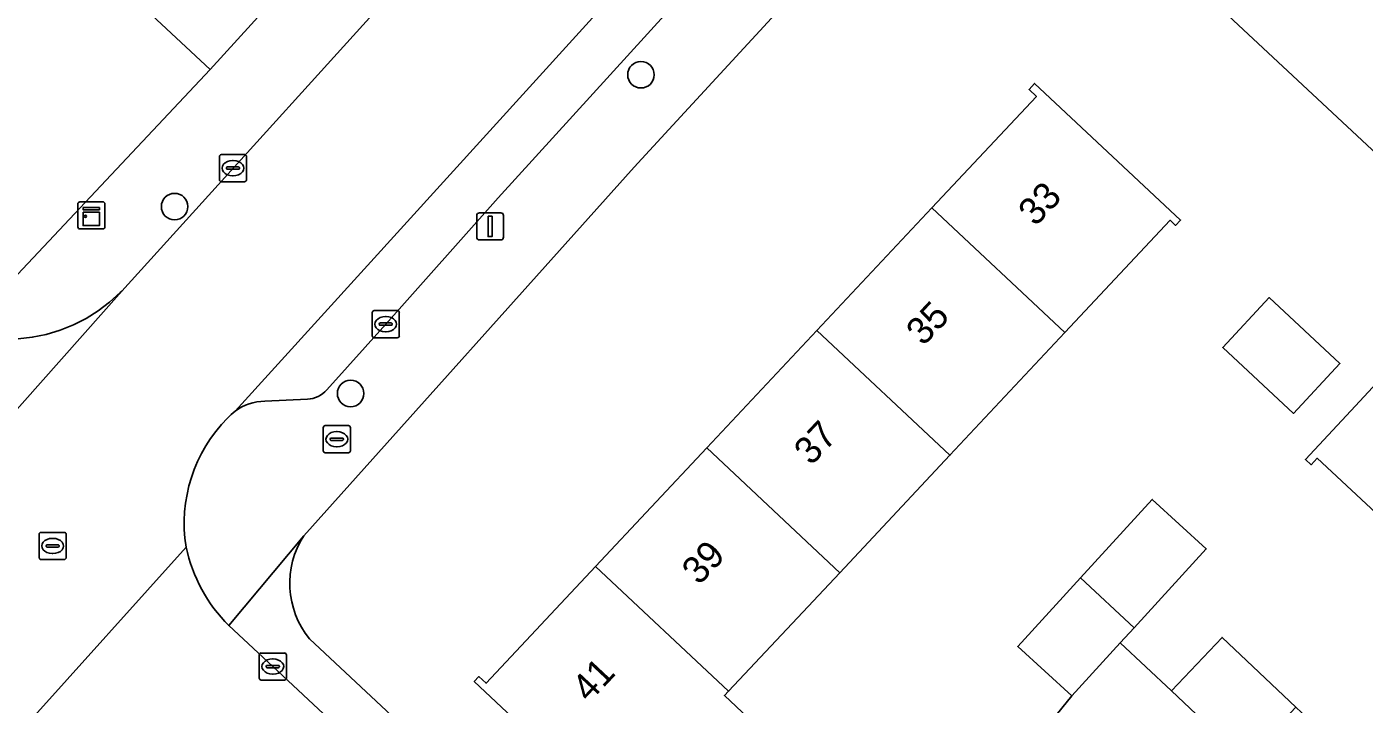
# Model space of a CAD drawing. Extents: x 159217 to 160349, y 381246 to 382172.
# Drawn here: x 159770.25 to 159819.61, y 381640.02 to 381665.02 of the extents above; entities that cross this region are included whole.
import ezdxf

# ---------------------------------------------------------------- set-up
doc = ezdxf.new("R2010")
doc.units = 0
for name, color, linetype in [('IMGEO_Boom', 7, 'Continuous'), ('IMGEO_Brandkraan', 7, 'Continuous'), ('IMGEO_Erf', 7, 'Continuous'), ('IMGEO_Groenvoorziening', 7, 'Continuous'), ('IMGEO_Kast', 7, 'Continuous'), ('IMGEO_Kolk', 7, 'Continuous'), ('IMGEO_Lichtmast', 7, 'Continuous'), ('IMGEO_Pand', 7, 'Continuous'), ('IMGEO_Pand_nummerreeks', 7, 'Continuous'), ('IMGEO_Parkeervlak_gesloten', 7, 'Continuous'), ('IMGEO_Rijbaan_lokaal_open', 7, 'Continuous'), ('IMGEO_Rioolput', 7, 'Continuous'), ('IMGEO_Voetpad_open', 7, 'Continuous')]:
    doc.layers.add(name, color=color, linetype=linetype)

msp = doc.modelspace()

# ---------------------------------------------------------------- linework, layer by layer
at = {"layer": 'IMGEO_Boom'}
for centre in [(159792.919, 381663.251), (159775.707, 381658.383), (159782.204, 381651.488)]:
    msp.add_circle(centre, 0.489, dxfattribs=at)
at = {"layer": 'IMGEO_Brandkraan'}
for p, q in [((159781.194, 381649.374), (159781.194, 381650.226)), ((159781.269, 381650.3), (159782.121, 381650.3)), ((159782.195, 381650.226), (159782.195, 381649.374)), ((159781.453, 381649.794), (159781.453, 381649.806)), ((159781.891, 381649.757), (159781.493, 381649.757)), ((159781.496, 381649.843), (159781.894, 381649.843)), ((159781.682, 381650.08), (159781.707, 381650.08)), ((159781.937, 381649.806), (159781.937, 381649.794)), ((159782.121, 381649.3), (159781.269, 381649.3)), ((159781.705, 381649.52), (159781.68, 381649.52))]:
    msp.add_line(p, q, dxfattribs=at)
for points in [[(159781.194, 381649.374), (159781.194, 381650.226)], [(159781.269, 381650.3), (159782.121, 381650.3)], [(159782.195, 381650.226), (159782.195, 381649.374)], [(159782.121, 381649.3), (159781.269, 381649.3)]]:
    msp.add_lwpolyline(points, dxfattribs=at)
for centre, radius, start, end in [((159781.271, 381650.224), 0.0765, 91.552, 178.448), ((159781.271, 381650.224), 0.0765, 91.552, 178.448), ((159782.119, 381650.224), 0.0765, 1.552, 88.448), ((159782.119, 381650.224), 0.0765, 1.552, 88.448), ((159781.493, 381649.803), 0.0403, 85.8775, 175.7526), ((159781.49, 381649.793), 0.0366, 178.938, 274.7102), ((159781.894, 381649.8), 0.043, 264.8664, 352.4533), ((159781.898, 381649.805), 0.0386, 1.7309, 96.639), ((159781.271, 381649.376), 0.0765, 181.552, 268.448), ((159781.271, 381649.376), 0.0765, 181.552, 268.448), ((159782.119, 381649.376), 0.0765, 271.552, 358.448), ((159782.119, 381649.376), 0.0765, 271.552, 358.448)]:
    msp.add_arc(centre, radius, start, end, dxfattribs=at)
for centre, major_axis, ratio, start_param, end_param in [((159781.681, 381649.8), (-0.387, 0.002), 0.722429, 4.712389, 7.853982), ((159781.706, 381649.8), (-0.39, 0.002), 0.717154, 1.570796, 4.712389)]:
    msp.add_ellipse(centre, major_axis=major_axis, ratio=ratio, start_param=start_param, end_param=end_param, dxfattribs=at)
at = {"layer": 'IMGEO_Erf'}
for points in [[(159807.485, 381672.085), (159806.581, 381672.654), (159805.752, 381672.8), (159804.808, 381672.637), (159803.861, 381672), (159793.951, 381661.23), (159792.671, 381659.839), (159780.479, 381646.24)], [(159850.934, 381631.546), (159807.485, 381672.085)], [(159780.684, 381642.43), (159796.971, 381627.201), (159800.946, 381631.43), (159799.157, 381633.108), (159801.44, 381635.543), (159804.025, 381638.3), (159805.815, 381636.622), (159808.819, 381640.327), (159806.825, 381642.15), (159809.145, 381644.687), (159811.789, 381647.578), (159813.783, 381645.754), (159811.116, 381642.838), (159810.61, 381642.285), (159812.503, 381640.514), (159814.366, 381642.487), (159817.086, 381639.917), (159819.598, 381637.544), (159817.734, 381635.572), (159821.799, 381632.312)]]:
    msp.add_lwpolyline(points, dxfattribs=at)
for points in [[(159803.656, 381658.338), (159807.515, 381662.454), (159807.241, 381662.71), (159807.449, 381662.932), (159812.834, 381657.884), (159812.651, 381657.689), (159812.448, 381657.879), (159808.564, 381653.736), (159804.32, 381649.211), (159800.254, 381644.874), (159796.153, 381640.501), (159795.998, 381640.336), (159798.369, 381638.113), (159794.311, 381633.784), (159792.204, 381635.759), (159786.767, 381640.857), (159786.941, 381641.042), (159787.205, 381640.794), (159791.245, 381645.103), (159795.346, 381649.477), (159799.412, 381653.813)], [(159816.106, 381655.028), (159818.718, 381652.591), (159817.004, 381650.753), (159814.391, 381653.19)], [(159819.118, 381650.853), (159822.529, 381654.508), (159822.759, 381654.293), (159822.496, 381654.01), (159826.633, 381650.15), (159830.97, 381646.103), (159835.475, 381641.9), (159839.798, 381637.866), (159844.244, 381633.718), (159844.469, 381633.958), (159844.708, 381633.735), (159839.637, 381628.3), (159839.444, 381628.48), (159839.692, 381628.746), (159836.037, 381632.157), (159835.2, 381632.938), (159830.877, 381636.971), (159826.372, 381641.174), (159822.034, 381645.221), (159817.878, 381649.099), (159817.652, 381648.857), (159817.441, 381649.055)]]:
    msp.add_lwpolyline(points, close=True, dxfattribs=at)
msp.add_arc((159783.206, 381644.476), 3.248, 147.1064, 219.0534, dxfattribs=at)
at = {"layer": 'IMGEO_Groenvoorziening'}
msp.add_lwpolyline([(159777.108, 381676.935), (159769.08, 381684.381), (159764.906, 381679.841), (159762.726, 381681.868), (159766.913, 381686.389), (159757.428, 381695.18), (159753.234, 381690.663), (159751.047, 381692.675), (159755.243, 381697.194), (159751.594, 381700.557), (159743.944, 381694.24), (159754.905, 381684.037), (159765.892, 381673.811), (159777.023, 381663.45), (159783.695, 381670.793), (159779.288, 381674.902), (159775.075, 381670.397), (159772.901, 381672.428), (159774.717, 381674.374)], close=True, dxfattribs=at)
at = {"layer": 'IMGEO_Kast'}
for p, q in [((159772.136, 381657.636), (159772.136, 381658.477)), ((159772.136, 381658.477), (159772.136, 381657.636)), ((159772.211, 381658.561), (159773.052, 381658.561)), ((159773.052, 381658.561), (159772.211, 381658.561)), ((159773.136, 381658.486), (159773.136, 381657.645)), ((159773.136, 381657.645), (159773.136, 381658.486)), ((159773.061, 381657.561), (159772.22, 381657.561)), ((159772.22, 381657.561), (159773.061, 381657.561))]:
    msp.add_line(p, q, dxfattribs=at)
for points in [[(159772.331, 381658.351), (159772.931, 381658.351), (159772.931, 381658.266), (159772.331, 381658.266), (159772.331, 381658.351)], [(159772.331, 381658.176), (159772.931, 381658.176), (159772.931, 381657.687), (159772.331, 381657.687), (159772.331, 381658.176)]]:
    msp.add_lwpolyline(points, dxfattribs=at)
msp.add_circle((159772.415, 381658.025), 0.0377, dxfattribs=at)
for centre, start, end in [((159772.214, 381658.483), 92.4484, 184.2845), ((159772.214, 381658.483), 92.4484, 184.2845), ((159773.058, 381658.483), 2.4484, 94.2845), ((159773.058, 381658.483), 2.4484, 94.2845), ((159772.214, 381657.639), 182.4484, 274.2845), ((159772.214, 381657.639), 182.4484, 274.2845), ((159773.058, 381657.639), 272.4484, 4.2845), ((159773.058, 381657.639), 272.4484, 4.2845)]:
    msp.add_arc(centre, 0.0779, start, end, dxfattribs=at)
at = {"layer": 'IMGEO_Kolk'}
for p, q in [((159777.36, 381659.378), (159777.36, 381660.23)), ((159777.435, 381660.304), (159778.287, 381660.304)), ((159777.848, 381660.084), (159777.873, 381660.084)), ((159778.361, 381660.23), (159778.361, 381659.378)), ((159777.619, 381659.798), (159777.619, 381659.81)), ((159778.057, 381659.761), (159777.659, 381659.761)), ((159777.662, 381659.847), (159778.06, 381659.847)), ((159777.871, 381659.524), (159777.846, 381659.524)), ((159778.103, 381659.81), (159778.103, 381659.798)), ((159778.287, 381659.304), (159777.435, 381659.304)), ((159783.075, 381654.546), (159783.927, 381654.546)), ((159783, 381653.62), (159783, 381654.472)), ((159783.259, 381654.04), (159783.259, 381654.052)), ((159783.302, 381654.089), (159783.7, 381654.089)), ((159783.488, 381654.326), (159783.513, 381654.326)), ((159783.743, 381654.052), (159783.743, 381654.04)), ((159784.001, 381654.472), (159784.001, 381653.62)), ((159783.927, 381653.546), (159783.075, 381653.546)), ((159783.697, 381654.003), (159783.299, 381654.003)), ((159783.511, 381653.766), (159783.486, 381653.766)), ((159778.831, 381640.984), (159778.831, 381641.836)), ((159778.906, 381641.91), (159779.758, 381641.91)), ((159779.319, 381641.69), (159779.344, 381641.69)), ((159779.832, 381641.836), (159779.832, 381640.984)), ((159779.09, 381641.404), (159779.09, 381641.416)), ((159779.528, 381641.367), (159779.13, 381641.367)), ((159779.133, 381641.453), (159779.531, 381641.453)), ((159779.574, 381641.416), (159779.574, 381641.404)), ((159779.758, 381640.91), (159778.906, 381640.91)), ((159779.342, 381641.13), (159779.317, 381641.13))]:
    msp.add_line(p, q, dxfattribs=at)
for points in [[(159777.36, 381659.378), (159777.36, 381660.23)], [(159777.435, 381660.304), (159778.287, 381660.304)], [(159778.361, 381660.23), (159778.361, 381659.378)], [(159778.287, 381659.304), (159777.435, 381659.304)], [(159783.075, 381654.546), (159783.927, 381654.546)], [(159783, 381653.62), (159783, 381654.472)], [(159784.001, 381654.472), (159784.001, 381653.62)], [(159783.927, 381653.546), (159783.075, 381653.546)], [(159778.831, 381640.984), (159778.831, 381641.836)], [(159778.906, 381641.91), (159779.758, 381641.91)], [(159779.832, 381641.836), (159779.832, 381640.984)], [(159779.758, 381640.91), (159778.906, 381640.91)]]:
    msp.add_lwpolyline(points, dxfattribs=at)
for centre, radius, start, end in [((159777.437, 381660.228), 0.0765, 91.552, 178.448), ((159777.437, 381660.228), 0.0765, 91.552, 178.448), ((159778.285, 381660.228), 0.0765, 1.552, 88.448), ((159778.285, 381660.228), 0.0765, 1.552, 88.448), ((159777.659, 381659.807), 0.0403, 85.8775, 175.7526), ((159777.656, 381659.797), 0.0366, 178.938, 274.7102), ((159778.06, 381659.804), 0.043, 264.8664, 352.4533), ((159778.064, 381659.809), 0.0386, 1.7309, 96.639), ((159777.437, 381659.38), 0.0765, 181.552, 268.448), ((159777.437, 381659.38), 0.0765, 181.552, 268.448), ((159778.285, 381659.38), 0.0765, 271.552, 358.448), ((159778.285, 381659.38), 0.0765, 271.552, 358.448), ((159783.077, 381654.47), 0.0765, 91.552, 178.448), ((159783.077, 381654.47), 0.0765, 91.552, 178.448), ((159783.925, 381654.47), 0.0765, 1.552, 88.448), ((159783.925, 381654.47), 0.0765, 1.552, 88.448), ((159783.299, 381654.049), 0.0403, 85.8775, 175.7526), ((159783.296, 381654.039), 0.0366, 178.938, 274.7102), ((159783.7, 381654.046), 0.043, 264.8664, 352.4533), ((159783.704, 381654.051), 0.0386, 1.7309, 96.639), ((159783.077, 381653.622), 0.0765, 181.552, 268.448), ((159783.077, 381653.622), 0.0765, 181.552, 268.448), ((159783.925, 381653.622), 0.0765, 271.552, 358.448), ((159783.925, 381653.622), 0.0765, 271.552, 358.448), ((159778.908, 381641.834), 0.0765, 91.552, 178.448), ((159778.908, 381641.834), 0.0765, 91.552, 178.448), ((159779.756, 381641.834), 0.0765, 1.552, 88.448), ((159779.756, 381641.834), 0.0765, 1.552, 88.448), ((159779.13, 381641.413), 0.0403, 85.8775, 175.7526), ((159779.127, 381641.403), 0.0366, 178.938, 274.7102), ((159779.531, 381641.41), 0.043, 264.8664, 352.4533), ((159779.535, 381641.415), 0.0386, 1.7309, 96.639), ((159778.908, 381640.986), 0.0765, 181.552, 268.448), ((159778.908, 381640.986), 0.0765, 181.552, 268.448), ((159779.756, 381640.986), 0.0765, 271.552, 358.448), ((159779.756, 381640.986), 0.0765, 271.552, 358.448)]:
    msp.add_arc(centre, radius, start, end, dxfattribs=at)
for centre, major_axis, ratio, start_param, end_param in [((159777.847, 381659.804), (-0.387, 0.002), 0.722429, 4.712389, 7.853982), ((159777.872, 381659.804), (-0.39, 0.002), 0.717154, 1.570796, 4.712389), ((159783.487, 381654.046), (-0.387, 0.002), 0.722429, 4.712389, 7.853982), ((159783.512, 381654.046), (-0.39, 0.002), 0.717154, 1.570796, 4.712389), ((159779.318, 381641.41), (-0.387, 0.002), 0.722429, 4.712389, 7.853982), ((159779.343, 381641.41), (-0.39, 0.002), 0.717154, 1.570796, 4.712389)]:
    msp.add_ellipse(centre, major_axis=major_axis, ratio=ratio, start_param=start_param, end_param=end_param, dxfattribs=at)
at = {"layer": 'IMGEO_Lichtmast'}
for p, q in [((159786.856, 381657.256), (159786.856, 381658.056)), ((159786.856, 381658.056), (159786.856, 381657.256)), ((159786.956, 381658.156), (159787.746, 381658.156)), ((159787.746, 381658.156), (159786.956, 381658.156)), ((159787.846, 381658.056), (159787.846, 381657.256)), ((159787.846, 381657.256), (159787.846, 381658.056)), ((159787.746, 381657.156), (159786.956, 381657.156)), ((159786.956, 381657.156), (159787.746, 381657.156))]:
    msp.add_line(p, q, dxfattribs=at)
msp.add_lwpolyline([(159787.276, 381658.031), (159787.426, 381658.031), (159787.426, 381657.281), (159787.276, 381657.281), (159787.276, 381658.031)], dxfattribs=at)
for centre, start, end in [((159786.956, 381658.056), 90, 180), ((159786.956, 381658.056), 90, 180), ((159787.746, 381658.056), 0, 90), ((159787.746, 381658.056), 360, 90), ((159786.956, 381657.256), 180, 270), ((159786.956, 381657.256), 180, 270), ((159787.746, 381657.256), 270, 0), ((159787.746, 381657.256), 270, 0)]:
    msp.add_arc(centre, 0.1, start, end, dxfattribs=at)
at = {"layer": 'IMGEO_Pand'}
for points in [[(159765.892, 381673.811), (159758.79, 381666.181), (159763.368, 381661.94), (159762.452, 381660.951), (159764.271, 381659.266), (159765.188, 381660.256), (159769.912, 381655.879), (159777.023, 381663.45)], [(159808.564, 381653.736), (159812.448, 381657.879), (159812.651, 381657.689), (159812.834, 381657.884), (159807.449, 381662.932), (159807.241, 381662.71), (159807.515, 381662.454), (159803.656, 381658.338)], [(159808.564, 381653.736), (159803.656, 381658.338), (159799.412, 381653.813), (159804.32, 381649.211)], [(159817.004, 381650.753), (159818.718, 381652.591), (159816.106, 381655.028), (159814.391, 381653.19)], [(159822.034, 381645.221), (159826.633, 381650.15), (159822.496, 381654.01), (159822.759, 381654.293), (159822.529, 381654.508), (159819.118, 381650.853), (159817.441, 381649.055), (159817.652, 381648.857), (159817.878, 381649.099)], [(159800.254, 381644.874), (159804.32, 381649.211), (159799.412, 381653.813), (159795.346, 381649.477)], [(159796.153, 381640.501), (159800.254, 381644.874), (159795.346, 381649.477), (159791.245, 381645.103)], [(159809.145, 381644.687), (159811.116, 381642.838), (159813.783, 381645.754), (159811.789, 381647.578)], [(159795.998, 381640.336), (159796.153, 381640.501), (159791.245, 381645.103), (159787.205, 381640.794), (159786.941, 381641.042), (159786.767, 381640.857), (159792.204, 381635.759), (159794.311, 381633.784), (159798.369, 381638.113)], [(159811.116, 381642.838), (159809.145, 381644.687), (159806.825, 381642.15), (159808.819, 381640.327), (159810.61, 381642.285)], [(159817.086, 381639.917), (159814.366, 381642.487), (159812.503, 381640.514), (159815.234, 381637.934)]]:
    msp.add_lwpolyline(points, close=True, dxfattribs=at)
at = {"layer": 'IMGEO_Parkeervlak_gesloten'}
for points in [[(159781.329, 381651.618), (159783.5, 381654.047), (159787.65, 381658.703), (159791.785, 381663.25), (159800.926, 381673.301), (159803.429, 381676.053), (159805.341, 381678.155), (159806.102, 381678.985), (159804.686, 381680.282), (159790.395, 381664.545), (159777.946, 381650.837)], [(159779.031, 381651.203), (159780.613, 381651.277)]]:
    msp.add_lwpolyline(points, dxfattribs=at)
for centre, radius, start, end in [((159780.553, 381652.324), 1.049, 273.2542, 317.6787), ((159779.059, 381649.33), 1.873, 90.8418, 126.4395)]:
    msp.add_arc(centre, radius, start, end, dxfattribs=at)
at = {"layer": 'IMGEO_Rijbaan_lokaal_open'}
for points in [[(159777.946, 381650.837), (159790.395, 381664.545), (159804.686, 381680.282), (159800.187, 381684.401), (159791.476, 381674.818), (159788.56, 381671.616), (159785.974, 381668.761), (159773.755, 381655.266), (159762.718, 381642.832), (159756.181, 381635.556)], [(159762.718, 381642.832), (159773.755, 381655.266), (159773.699, 381655.21), (159773.309, 381654.855), (159772.888, 381654.536), (159772.44, 381654.256), (159771.97, 381654.017), (159771.479, 381653.821), (159770.973, 381653.67), (159770.456, 381653.565), (159769.932, 381653.506)], [(159776.131, 381645.821), (159770.319, 381639.348), (159770.698, 381639.358), (159771.353, 381639.33), (159772.003, 381639.243), (159772.643, 381639.098), (159773.268, 381638.897), (159773.871, 381638.641), (159774.45, 381638.332), (159776.205, 381636.697), (159779.881, 381633.337), (159792.042, 381622.099), (159795.967, 381626.155), (159793.749, 381628.22), (159781.571, 381639.325), (159779.33, 381641.41), (159777.705, 381642.919)], [(159770.319, 381639.348), (159776.131, 381645.821)]]:
    msp.add_lwpolyline(points, dxfattribs=at)
for centre, radius, start, end in [((159781.57, 381646.695), 5.509, 135.1852, 189.1342), ((159779.014, 381649.381), 1.805, 126.253, 138.4749), ((159781.873, 381647.058), 5.874, 192.1533, 224.7962)]:
    msp.add_arc(centre, radius, start, end, dxfattribs=at)
at = {"layer": 'IMGEO_Rioolput'}
for p, q in [((159770.705, 381645.435), (159770.705, 381646.287)), ((159770.78, 381646.361), (159771.632, 381646.361)), ((159771.193, 381646.141), (159771.218, 381646.141)), ((159771.706, 381646.287), (159771.706, 381645.435)), ((159770.964, 381645.855), (159770.964, 381645.867)), ((159771.402, 381645.818), (159771.004, 381645.818)), ((159771.007, 381645.904), (159771.405, 381645.904)), ((159771.448, 381645.867), (159771.448, 381645.855)), ((159771.632, 381645.361), (159770.78, 381645.361)), ((159771.216, 381645.581), (159771.191, 381645.581))]:
    msp.add_line(p, q, dxfattribs=at)
for points in [[(159770.705, 381645.435), (159770.705, 381646.287)], [(159770.78, 381646.361), (159771.632, 381646.361)], [(159771.706, 381646.287), (159771.706, 381645.435)], [(159771.632, 381645.361), (159770.78, 381645.361)]]:
    msp.add_lwpolyline(points, dxfattribs=at)
for centre, radius, start, end in [((159770.782, 381646.285), 0.0765, 91.552, 178.448), ((159770.782, 381646.285), 0.0765, 91.552, 178.448), ((159771.63, 381646.285), 0.0765, 1.552, 88.448), ((159771.63, 381646.285), 0.0765, 1.552, 88.448), ((159771.004, 381645.864), 0.0403, 85.8775, 175.7526), ((159771.001, 381645.854), 0.0366, 178.938, 274.7102), ((159771.405, 381645.861), 0.043, 264.8664, 352.4533), ((159771.409, 381645.866), 0.0386, 1.7309, 96.639), ((159770.782, 381645.437), 0.0765, 181.552, 268.448), ((159770.782, 381645.437), 0.0765, 181.552, 268.448), ((159771.63, 381645.437), 0.0765, 271.552, 358.448), ((159771.63, 381645.437), 0.0765, 271.552, 358.448)]:
    msp.add_arc(centre, radius, start, end, dxfattribs=at)
for centre, major_axis, ratio, start_param, end_param in [((159771.192, 381645.861), (-0.387, 0.002), 0.722429, 4.712389, 7.853982), ((159771.217, 381645.861), (-0.39, 0.002), 0.717154, 1.570796, 4.712389)]:
    msp.add_ellipse(centre, major_axis=major_axis, ratio=ratio, start_param=start_param, end_param=end_param, dxfattribs=at)
at = {"layer": 'IMGEO_Voetpad_open'}
for points in [[(159777.705, 381642.919), (159780.479, 381646.24), (159792.671, 381659.839), (159793.951, 381661.23), (159803.861, 381672), (159808.447, 381676.973), (159822.816, 381692.641), (159835.227, 381705.82), (159839.254, 381710.203)], [(159811.556, 381701.194), (159786.198, 381673.472), (159786.083, 381673.243), (159783.695, 381670.793), (159777.023, 381663.45), (159769.912, 381655.879)], [(159825.354, 381699.76), (159814.36, 381687.992), (159810.255, 381683.514), (159809.562, 381682.758), (159807.014, 381679.979), (159806.102, 381678.985), (159805.341, 381678.155), (159803.429, 381676.053), (159800.926, 381673.301), (159791.785, 381663.25), (159787.65, 381658.703), (159783.5, 381654.047), (159781.329, 381651.618)], [(159769.932, 381653.506), (159770.456, 381653.565), (159770.973, 381653.67), (159771.479, 381653.821), (159771.97, 381654.017), (159772.44, 381654.256), (159772.888, 381654.536), (159773.309, 381654.855), (159773.699, 381655.21), (159773.755, 381655.266), (159785.974, 381668.761), (159788.56, 381671.616), (159791.476, 381674.818), (159800.187, 381684.401), (159804.355, 381688.92), (159806.94, 381691.739)], [(159780.613, 381651.277), (159779.031, 381651.203)], [(159780.479, 381646.24), (159777.705, 381642.919), (159779.33, 381641.41), (159781.571, 381639.325), (159793.749, 381628.22), (159795.967, 381626.155), (159799.503, 381622.862), (159820.849, 381602.985), (159821.231, 381602.635), (159821.643, 381602.321), (159822.082, 381602.045), (159822.543, 381601.81), (159823.024, 381601.616), (159823.52, 381601.466), (159824.027, 381601.361), (159825.907, 381604.369)], [(159802.529, 381622.003), (159798.344, 381625.917), (159796.971, 381627.201), (159780.684, 381642.43)]]:
    msp.add_lwpolyline(points, dxfattribs=at)
for points in [[(159827.37, 381659.317), (159808.447, 381676.973), (159803.861, 381672), (159804.808, 381672.637), (159805.752, 381672.8), (159806.581, 381672.654), (159807.485, 381672.085), (159850.934, 381631.546), (159854.029, 381634.444), (159845.519, 381642.384), (159844.907, 381642.955), (159833.583, 381653.521), (159828.454, 381658.306)], [(159827.134, 381627.623), (159826.853, 381627.3), (159824.175, 381629.786), (159821.645, 381632.135), (159821.799, 381632.312), (159817.734, 381635.572), (159815.234, 381637.934), (159812.503, 381640.514), (159810.61, 381642.285), (159808.819, 381640.327), (159805.815, 381636.622), (159803.23, 381633.865), (159800.946, 381631.43), (159796.971, 381627.201), (159798.344, 381625.917), (159810.981, 381639.573), (159831.37, 381620.522), (159836.458, 381615.77), (159837.909, 381617.335), (159833.376, 381621.566), (159831.5, 381623.317)]]:
    msp.add_lwpolyline(points, close=True, dxfattribs=at)
for centre, radius, start, end in [((159780.553, 381652.324), 1.049, 273.2542, 317.6787), ((159779.059, 381649.33), 1.873, 90.8418, 126.4395), ((159781.57, 381646.695), 5.509, 135.1852, 189.1342), ((159779.014, 381649.381), 1.805, 126.253, 138.4749), ((159783.206, 381644.476), 3.248, 147.1064, 219.0534), ((159781.873, 381647.058), 5.874, 192.1533, 224.7962)]:
    msp.add_arc(centre, radius, start, end, dxfattribs=at)

# ---------------------------------------------------------------- texts
at = {"layer": 'IMGEO_Pand_nummerreeks'}
for s, rotation, p in [('33', 46.8424, (159807.481, 381657.622)), ('35', 46.8424, (159803.343, 381653.209)), ('37', 46.8424, (159799.205, 381648.796)), ('39', 46.8424, (159795.066, 381644.382)), ('41', 46.845, (159791.005, 381640.052))]:
    msp.add_text(s, height=1, rotation=rotation, dxfattribs=at).set_placement(p)

doc.saveas('drawing.dxf')
